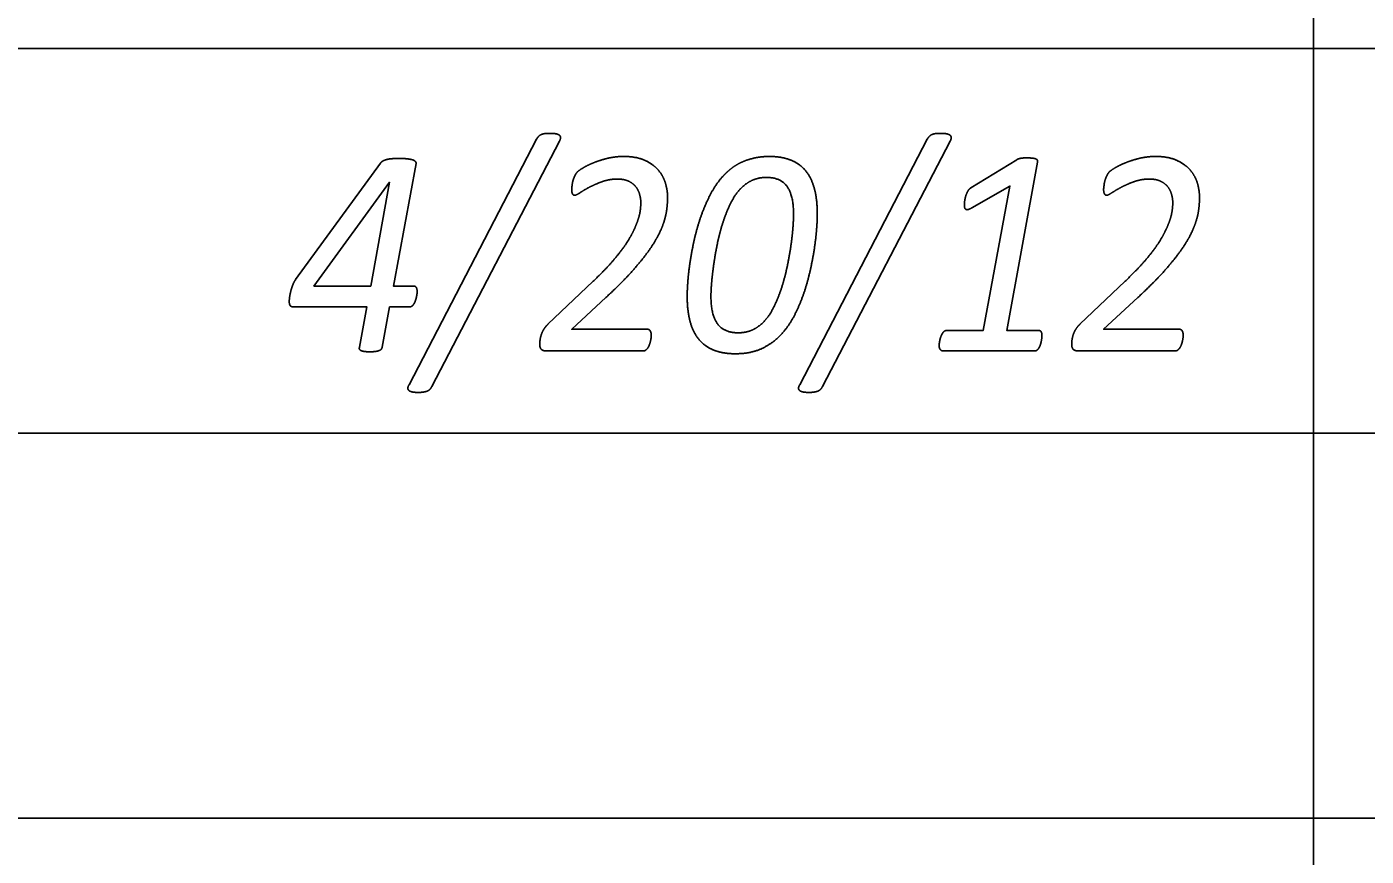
# Model space of a CAD drawing. Extents: x -14196 to 143, y -6096 to 28.
# Drawn here: x 91.983 to 92.854, y -7.104 to -6.565 of the extents above; entities that cross this region are included whole.
import ezdxf

# ---------------------------------------------------------------- set-up
doc = ezdxf.new("R2010")
doc.units = 0
doc.layers.add('RS_Raster1', color=7, linetype='Continuous')
doc.layers.add('SH_Text', color=7, linetype='Continuous')

msp = doc.modelspace()

# ---------------------------------------------------------------- linework, layer by layer
at = {"layer": 'RS_Raster1'}
for p, q in [((92.81953, -8.32886), (92.81953, -3.53711)), ((81.09453, -6.57886), (94.54453, -6.57886)), ((81.09453, -6.82886), (94.54453, -6.82886)), ((81.09453, -7.07886), (94.54453, -7.07886))]:
    msp.add_line(p, q, dxfattribs=at)
at = {"layer": 'SH_Text'}
for p, q in [((92.23186, -6.7973), (92.31479, -6.63783)), ((92.32969, -6.63898), (92.24665, -6.79845)), ((92.48572, -6.7973), (92.56865, -6.63783)), ((92.58355, -6.63898), (92.50051, -6.79845)), ((92.2134, -6.65328), (92.1582, -6.72903)), ((92.59697, -6.66942), (92.62672, -6.6511)), ((92.48173, -6.68654), (92.48173, -6.68654)), ((92.49717, -6.68635), (92.49717, -6.68635)), ((92.32215, -6.75804), (92.35163, -6.73)), ((92.6678, -6.75804), (92.69728, -6.73)), ((92.23715, -6.73681), (92.23715, -6.73681)), ((92.38929, -6.76517), (92.38929, -6.76517)), ((92.64316, -6.7655), (92.64316, -6.7655)), ((92.73494, -6.76517), (92.73494, -6.76517)), ((92.38425, -6.7753), (92.32093, -6.7753)), ((92.63856, -6.7753), (92.57869, -6.7753)), ((92.72989, -6.7753), (92.66658, -6.7753))]:
    msp.add_line(p, q, dxfattribs=at)
for points in [[(92.23475, -6.73317), (92.22178, -6.73317), (92.23645, -6.65367)], [(92.64026, -6.65264), (92.62027, -6.76204), (92.64095, -6.76204)], [(92.58118, -6.76204), (92.60505, -6.76204), (92.62229, -6.66826), (92.59747, -6.68246)], [(92.35977, -6.74068), (92.3376, -6.76122), (92.38655, -6.76122)], [(92.70542, -6.74068), (92.68324, -6.76122), (92.73219, -6.76122)], [(92.15714, -6.74678), (92.20446, -6.74678), (92.19968, -6.77291)], [(92.21445, -6.77291), (92.21927, -6.74678), (92.23219, -6.74678)]]:
    msp.add_lwpolyline(points, dxfattribs=at)
msp.add_lwpolyline([(92.21929, -6.66569), (92.20695, -6.73317), (92.17005, -6.73317), (92.21919, -6.66569)], close=True, dxfattribs=at)
for points in [[(92.31479, -6.63783), (92.3154, -6.63658), (92.31615, -6.63586)], [(92.31615, -6.63586), (92.31691, -6.63514), (92.31792, -6.63471)], [(92.31792, -6.63471), (92.31894, -6.63427), (92.32035, -6.63413)], [(92.32035, -6.63413), (92.32176, -6.63399), (92.32362, -6.63399)], [(92.32362, -6.63399), (92.32594, -6.63399), (92.32746, -6.63432)], [(92.32746, -6.63432), (92.32897, -6.63466), (92.32964, -6.63524)], [(92.32964, -6.63524), (92.33031, -6.63581), (92.33031, -6.63677)], [(92.33031, -6.63677), (92.33031, -6.63774), (92.32969, -6.63898)], [(92.56865, -6.63783), (92.56927, -6.63658), (92.57002, -6.63586)], [(92.57002, -6.63586), (92.57077, -6.63514), (92.57179, -6.63471)], [(92.57179, -6.63471), (92.5728, -6.63427), (92.57421, -6.63413)], [(92.57421, -6.63413), (92.57563, -6.63399), (92.57748, -6.63399)], [(92.57748, -6.63399), (92.5798, -6.63399), (92.58132, -6.63432)], [(92.58132, -6.63432), (92.58284, -6.63466), (92.5835, -6.63524)], [(92.5835, -6.63524), (92.58417, -6.63581), (92.58417, -6.63677)], [(92.58417, -6.63677), (92.58417, -6.63774), (92.58355, -6.63898)], [(92.36093, -6.65021), (92.36588, -6.64901), (92.37119, -6.64901)], [(92.37119, -6.64901), (92.37969, -6.64901), (92.38527, -6.65161)], [(92.46598, -6.64901), (92.4612, -6.64901), (92.45696, -6.64988)], [(92.48029, -6.65151), (92.47437, -6.64901), (92.46598, -6.64901)], [(92.70657, -6.65021), (92.71153, -6.64901), (92.71684, -6.64901)], [(92.71684, -6.64901), (92.72534, -6.64901), (92.73092, -6.65161)], [(92.21495, -6.65194), (92.21393, -6.65251), (92.2134, -6.65328)], [(92.21744, -6.65097), (92.21597, -6.65136), (92.21495, -6.65194)], [(92.22094, -6.65045), (92.2189, -6.65059), (92.21744, -6.65097)], [(92.22573, -6.6503), (92.22298, -6.6503), (92.22094, -6.65045)], [(92.2307, -6.65054), (92.22863, -6.6503), (92.22573, -6.6503)], [(92.23408, -6.65117), (92.23276, -6.65078), (92.2307, -6.65054)], [(92.23597, -6.65218), (92.2354, -6.65155), (92.23408, -6.65117)], [(92.23645, -6.65367), (92.23654, -6.6528), (92.23597, -6.65218)], [(92.34111, -6.65922), (92.34208, -6.65816), (92.34495, -6.65643)], [(92.34495, -6.65643), (92.34783, -6.65469), (92.3519, -6.65306)], [(92.3519, -6.65306), (92.35597, -6.65142), (92.36093, -6.65021)], [(92.38527, -6.65161), (92.39085, -6.6542), (92.39408, -6.65815)], [(92.44196, -6.65632), (92.43873, -6.65873), (92.43598, -6.66171)], [(92.44895, -6.65233), (92.44519, -6.65392), (92.44196, -6.65632)], [(92.45696, -6.64988), (92.45271, -6.65074), (92.44895, -6.65233)], [(92.48997, -6.65878), (92.48621, -6.65401), (92.48029, -6.65151)], [(92.62672, -6.6511), (92.62716, -6.65081), (92.62774, -6.65062)], [(92.62774, -6.65062), (92.62831, -6.65043), (92.62911, -6.65024)], [(92.62911, -6.65024), (92.62991, -6.65004), (92.63102, -6.65)], [(92.63102, -6.65), (92.63213, -6.64995), (92.63364, -6.64995)], [(92.63364, -6.64995), (92.63585, -6.64995), (92.63721, -6.65014)], [(92.63721, -6.65014), (92.63858, -6.65033), (92.63933, -6.65067)], [(92.63933, -6.65067), (92.64008, -6.65101), (92.64022, -6.65154)], [(92.64022, -6.65154), (92.64035, -6.65207), (92.64026, -6.65264)], [(92.68675, -6.65922), (92.68773, -6.65816), (92.6906, -6.65643)], [(92.6906, -6.65643), (92.69348, -6.65469), (92.69755, -6.65306)], [(92.69755, -6.65306), (92.70162, -6.65142), (92.70657, -6.65021)], [(92.73092, -6.65161), (92.73649, -6.6542), (92.73972, -6.65815)], [(92.33797, -6.66683), (92.3381, -6.66577), (92.33841, -6.66471)], [(92.33841, -6.66471), (92.33872, -6.66365), (92.33912, -6.66269)], [(92.33912, -6.66269), (92.33951, -6.66173), (92.34, -6.66081)], [(92.34, -6.66081), (92.34049, -6.6599), (92.34111, -6.65922)], [(92.35755, -6.66531), (92.35295, -6.66695), (92.34924, -6.66891)], [(92.3672, -6.66368), (92.36215, -6.66368), (92.35755, -6.66531)], [(92.37484, -6.66522), (92.37182, -6.66368), (92.3672, -6.66368)], [(92.37951, -6.66905), (92.37787, -6.66675), (92.37484, -6.66522)], [(92.39408, -6.65815), (92.39731, -6.66209), (92.39859, -6.66671)], [(92.39859, -6.66671), (92.39988, -6.67133), (92.39988, -6.67546)], [(92.43598, -6.66171), (92.43147, -6.66662), (92.42802, -6.67311)], [(92.44693, -6.67032), (92.45047, -6.66657), (92.45468, -6.6646)], [(92.45468, -6.6646), (92.45889, -6.66263), (92.46411, -6.66263)], [(92.46411, -6.66263), (92.47332, -6.66263), (92.47752, -6.66848)], [(92.49544, -6.67052), (92.49372, -6.66354), (92.48997, -6.65878)], [(92.68362, -6.66683), (92.68375, -6.66577), (92.68406, -6.66471)], [(92.68406, -6.66471), (92.68437, -6.66365), (92.68476, -6.66269)], [(92.68476, -6.66269), (92.68516, -6.66173), (92.68565, -6.66081)], [(92.68565, -6.66081), (92.68613, -6.6599), (92.68675, -6.65922)], [(92.7032, -6.66531), (92.6986, -6.66695), (92.69489, -6.66891)], [(92.71285, -6.66368), (92.7078, -6.66368), (92.7032, -6.66531)], [(92.72049, -6.66522), (92.71747, -6.66368), (92.71285, -6.66368)], [(92.72516, -6.66905), (92.72352, -6.66675), (92.72049, -6.66522)], [(92.73972, -6.65815), (92.74296, -6.66209), (92.74424, -6.66671)], [(92.74424, -6.66671), (92.74552, -6.67133), (92.74552, -6.67546)], [(92.33757, -6.67049), (92.33757, -6.66972), (92.3377, -6.6688)], [(92.3381, -6.67328), (92.33757, -6.67232), (92.33757, -6.67049)], [(92.3377, -6.6688), (92.33784, -6.66789), (92.33797, -6.66683)], [(92.33951, -6.67425), (92.33863, -6.67425), (92.3381, -6.67328)], [(92.343, -6.67256), (92.34048, -6.67425), (92.33951, -6.67425)], [(92.34924, -6.66891), (92.34552, -6.67088), (92.343, -6.67256)], [(92.38182, -6.67399), (92.38116, -6.67135), (92.37951, -6.66905)], [(92.38249, -6.67892), (92.38249, -6.67662), (92.38182, -6.67399)], [(92.39988, -6.67546), (92.39988, -6.67941), (92.39934, -6.68354)], [(92.42802, -6.67311), (92.42456, -6.67961), (92.42195, -6.68687)], [(92.44064, -6.67984), (92.44338, -6.67416), (92.44693, -6.67032)], [(92.47752, -6.66848), (92.48173, -6.67434), (92.48173, -6.68654)], [(92.49717, -6.68635), (92.49717, -6.67749), (92.49544, -6.67052)], [(92.59295, -6.67781), (92.59317, -6.67623), (92.59366, -6.67465)], [(92.59366, -6.67465), (92.59414, -6.67306), (92.59494, -6.67162)], [(92.59494, -6.67162), (92.59573, -6.67018), (92.59697, -6.66942)], [(92.68322, -6.67049), (92.68322, -6.66972), (92.68335, -6.6688)], [(92.68375, -6.67328), (92.68322, -6.67232), (92.68322, -6.67049)], [(92.68335, -6.6688), (92.68348, -6.66789), (92.68362, -6.66683)], [(92.68516, -6.67425), (92.68427, -6.67425), (92.68375, -6.67328)], [(92.68865, -6.67256), (92.68613, -6.67425), (92.68516, -6.67425)], [(92.69489, -6.66891), (92.69117, -6.67088), (92.68865, -6.67256)], [(92.72747, -6.67399), (92.72681, -6.67135), (92.72516, -6.66905)], [(92.72814, -6.67892), (92.72814, -6.67662), (92.72747, -6.67399)], [(92.74552, -6.67546), (92.74552, -6.67941), (92.74499, -6.68354)], [(92.38063, -6.69027), (92.38178, -6.68681), (92.38214, -6.68397)], [(92.38214, -6.68397), (92.38249, -6.68114), (92.38249, -6.67892)], [(92.39934, -6.68354), (92.39881, -6.68768), (92.39726, -6.69225)], [(92.43577, -6.6921), (92.43789, -6.68551), (92.44064, -6.67984)], [(92.59273, -6.68045), (92.59273, -6.67939), (92.59295, -6.67781)], [(92.59295, -6.68237), (92.59273, -6.6816), (92.59273, -6.68045)], [(92.59374, -6.68342), (92.59317, -6.68313), (92.59295, -6.68237)], [(92.59519, -6.68347), (92.59431, -6.68371), (92.59374, -6.68342)], [(92.59747, -6.68246), (92.59607, -6.68323), (92.59519, -6.68347)], [(92.72628, -6.69027), (92.72743, -6.68681), (92.72778, -6.68397)], [(92.72778, -6.68397), (92.72814, -6.68114), (92.72814, -6.67892)], [(92.74499, -6.68354), (92.74446, -6.68768), (92.74291, -6.69225)], [(92.37744, -6.69792), (92.37948, -6.69374), (92.38063, -6.69027)], [(92.39726, -6.69225), (92.39572, -6.69682), (92.39293, -6.70191)], [(92.42195, -6.68687), (92.41934, -6.69414), (92.41757, -6.70169)], [(92.43222, -6.70566), (92.43364, -6.69869), (92.43577, -6.6921)], [(92.48173, -6.68654), (92.48173, -6.6899), (92.48133, -6.69529)], [(92.49668, -6.69669), (92.49717, -6.69058), (92.49717, -6.68635)], [(92.72308, -6.69792), (92.72512, -6.69374), (92.72628, -6.69027)], [(92.74291, -6.69225), (92.74136, -6.69682), (92.73857, -6.70191)], [(92.37198, -6.70706), (92.3754, -6.7021), (92.37744, -6.69792)], [(92.48133, -6.69529), (92.48093, -6.70067), (92.48, -6.70712)], [(92.49509, -6.70987), (92.4962, -6.7028), (92.49668, -6.69669)], [(92.71763, -6.70706), (92.72105, -6.7021), (92.72308, -6.69792)], [(92.36356, -6.71773), (92.36857, -6.71201), (92.37198, -6.70706)], [(92.39293, -6.70191), (92.39014, -6.70701), (92.38567, -6.71293)], [(92.41757, -6.70169), (92.4158, -6.70925), (92.4147, -6.71632)], [(92.42988, -6.71912), (92.43081, -6.71263), (92.43222, -6.70566)], [(92.48, -6.70712), (92.47907, -6.71356), (92.47761, -6.72053)], [(92.49221, -6.72455), (92.49398, -6.71694), (92.49509, -6.70987)], [(92.70921, -6.71773), (92.71422, -6.71201), (92.71763, -6.70706)], [(92.73857, -6.70191), (92.73579, -6.70701), (92.73131, -6.71293)], [(92.35163, -6.73), (92.35855, -6.72346), (92.36356, -6.71773)], [(92.38567, -6.71293), (92.3812, -6.71884), (92.37487, -6.72572)], [(92.4147, -6.71632), (92.41359, -6.72339), (92.4131, -6.7295)], [(92.69728, -6.73), (92.7042, -6.72346), (92.70921, -6.71773)], [(92.73131, -6.71293), (92.72684, -6.71884), (92.72052, -6.72572)], [(92.37487, -6.72572), (92.36854, -6.7326), (92.35977, -6.74068)], [(92.4285, -6.73095), (92.42894, -6.72561), (92.42988, -6.71912)], [(92.47761, -6.72053), (92.47615, -6.7275), (92.47403, -6.73409)], [(92.48788, -6.73936), (92.49045, -6.73215), (92.49221, -6.72455)], [(92.72052, -6.72572), (92.71419, -6.7326), (92.70542, -6.74068)], [(92.15581, -6.73392), (92.15537, -6.73527), (92.15501, -6.73666)], [(92.15683, -6.73133), (92.15625, -6.73258), (92.15581, -6.73392)], [(92.1582, -6.72903), (92.1574, -6.73009), (92.15683, -6.73133)], [(92.23661, -6.73417), (92.23608, -6.73317), (92.23475, -6.73317)], [(92.23715, -6.73681), (92.23715, -6.73518), (92.23661, -6.73417)], [(92.4131, -6.7295), (92.41262, -6.73561), (92.41262, -6.73984)], [(92.42806, -6.73965), (92.42806, -6.73629), (92.4285, -6.73095)], [(92.47403, -6.73409), (92.4719, -6.74068), (92.46912, -6.7464)], [(92.15413, -6.7416), (92.15404, -6.74265), (92.15404, -6.74333)], [(92.15404, -6.74333), (92.15404, -6.74505), (92.15471, -6.74592)], [(92.15444, -6.7393), (92.15422, -6.74054), (92.15413, -6.7416)], [(92.15501, -6.73666), (92.15466, -6.73805), (92.15444, -6.7393)], [(92.2337, -6.74625), (92.2344, -6.74573), (92.23498, -6.74486)], [(92.23498, -6.74486), (92.23556, -6.744), (92.23595, -6.7429)], [(92.23595, -6.7429), (92.23635, -6.74179), (92.23662, -6.74064)], [(92.23662, -6.74064), (92.23688, -6.73949), (92.23702, -6.73854)], [(92.23702, -6.73854), (92.23715, -6.73758), (92.23715, -6.73681)], [(92.41262, -6.73984), (92.41262, -6.74879), (92.41439, -6.75577)], [(92.43232, -6.75771), (92.42806, -6.75185), (92.42806, -6.73965)], [(92.48183, -6.75312), (92.48532, -6.74658), (92.48788, -6.73936)], [(92.15471, -6.74592), (92.15537, -6.74678), (92.15714, -6.74678)], [(92.23219, -6.74678), (92.23299, -6.74678), (92.2337, -6.74625)], [(92.46912, -6.7464), (92.46633, -6.75212), (92.46288, -6.75587)], [(92.47382, -6.76448), (92.47833, -6.75967), (92.48183, -6.75312)], [(92.31764, -6.76537), (92.31817, -6.76354), (92.31923, -6.76166)], [(92.31923, -6.76166), (92.32029, -6.75978), (92.32215, -6.75804)], [(92.38655, -6.76122), (92.38805, -6.76122), (92.38867, -6.76242)], [(92.38867, -6.76242), (92.38929, -6.76363), (92.38929, -6.76517)], [(92.41439, -6.75577), (92.41616, -6.76275), (92.41996, -6.76751)], [(92.44572, -6.76356), (92.43658, -6.76356), (92.43232, -6.75771)], [(92.45523, -6.76159), (92.45103, -6.76356), (92.44572, -6.76356)], [(92.46288, -6.75587), (92.45943, -6.75962), (92.45523, -6.76159)], [(92.57959, -6.76266), (92.5803, -6.76204), (92.58118, -6.76204)], [(92.64095, -6.76204), (92.64219, -6.76204), (92.64267, -6.76295)], [(92.66328, -6.76537), (92.66382, -6.76354), (92.66488, -6.76166)], [(92.66488, -6.76166), (92.66594, -6.75978), (92.6678, -6.75804)], [(92.73219, -6.76122), (92.7337, -6.76122), (92.73432, -6.76242)], [(92.73432, -6.76242), (92.73494, -6.76363), (92.73494, -6.76517)], [(92.31684, -6.77125), (92.31684, -6.77029), (92.31697, -6.76875)], [(92.31697, -6.76875), (92.3171, -6.7672), (92.31764, -6.76537)], [(92.3881, -6.77125), (92.3877, -6.77241), (92.38712, -6.77328)], [(92.38876, -6.76898), (92.3885, -6.77009), (92.3881, -6.77125)], [(92.38916, -6.76681), (92.38903, -6.76787), (92.38876, -6.76898)], [(92.38929, -6.76517), (92.38929, -6.76575), (92.38916, -6.76681)], [(92.41996, -6.76751), (92.42376, -6.77227), (92.42969, -6.77473)], [(92.46122, -6.77372), (92.46861, -6.77025), (92.47382, -6.76448)], [(92.57632, -6.77175), (92.57632, -6.77127), (92.57645, -6.77035)], [(92.57645, -6.77035), (92.57658, -6.76944), (92.5768, -6.76838)], [(92.5768, -6.76838), (92.57702, -6.76732), (92.57742, -6.76617)], [(92.57742, -6.76617), (92.57782, -6.76502), (92.57835, -6.76415)], [(92.57835, -6.76415), (92.57888, -6.76329), (92.57959, -6.76266)], [(92.64267, -6.7692), (92.64245, -6.7703), (92.6421, -6.77136)], [(92.64267, -6.76295), (92.64316, -6.76387), (92.64316, -6.7655)], [(92.64303, -6.76708), (92.64289, -6.76809), (92.64267, -6.7692)], [(92.64316, -6.7655), (92.64316, -6.76608), (92.64303, -6.76708)], [(92.66249, -6.77125), (92.66249, -6.77029), (92.66262, -6.76875)], [(92.66262, -6.76875), (92.66275, -6.7672), (92.66328, -6.76537)], [(92.73375, -6.77125), (92.73335, -6.77241), (92.73277, -6.77328)], [(92.73441, -6.76898), (92.73415, -6.77009), (92.73375, -6.77125)], [(92.73481, -6.76681), (92.73468, -6.76787), (92.73441, -6.76898)], [(92.73494, -6.76517), (92.73494, -6.76575), (92.73481, -6.76681)], [(92.19968, -6.77291), (92.19941, -6.77368), (92.19968, -6.77421)], [(92.19968, -6.77421), (92.19995, -6.77473), (92.2007, -6.77512)], [(92.2007, -6.77512), (92.20146, -6.7755), (92.20284, -6.7757)], [(92.20284, -6.7757), (92.20422, -6.77589), (92.20645, -6.77589)], [(92.20645, -6.77589), (92.20856, -6.77589), (92.21001, -6.7757)], [(92.21001, -6.7757), (92.21146, -6.7755), (92.21243, -6.77512)], [(92.21243, -6.77512), (92.2134, -6.77473), (92.21384, -6.77421)], [(92.21384, -6.77421), (92.21428, -6.77368), (92.21445, -6.77291)], [(92.31706, -6.77294), (92.31684, -6.77222), (92.31684, -6.77125)], [(92.31773, -6.77419), (92.31728, -6.77366), (92.31706, -6.77294)], [(92.31897, -6.77501), (92.31817, -6.77472), (92.31773, -6.77419)], [(92.32093, -6.7753), (92.31977, -6.7753), (92.31897, -6.77501)], [(92.38584, -6.77472), (92.38513, -6.7753), (92.38425, -6.7753)], [(92.38712, -6.77328), (92.38655, -6.77414), (92.38584, -6.77472)], [(92.42969, -6.77473), (92.43562, -6.77718), (92.44394, -6.77718)], [(92.44394, -6.77718), (92.45384, -6.77718), (92.46122, -6.77372)], [(92.57698, -6.77434), (92.57632, -6.77338), (92.57632, -6.77175)], [(92.57869, -6.7753), (92.57763, -6.7753), (92.57698, -6.77434)], [(92.64002, -6.77477), (92.63935, -6.7753), (92.63856, -6.7753)], [(92.64121, -6.77333), (92.64068, -6.77425), (92.64002, -6.77477)], [(92.6421, -6.77136), (92.64174, -6.77242), (92.64121, -6.77333)], [(92.66271, -6.77294), (92.66249, -6.77222), (92.66249, -6.77125)], [(92.66338, -6.77419), (92.66293, -6.77366), (92.66271, -6.77294)], [(92.66462, -6.77501), (92.66382, -6.77472), (92.66338, -6.77419)], [(92.66658, -6.7753), (92.66542, -6.7753), (92.66462, -6.77501)], [(92.73149, -6.77472), (92.73078, -6.7753), (92.72989, -6.7753)], [(92.73277, -6.77328), (92.7322, -6.77414), (92.73149, -6.77472)], [(92.23111, -6.79946), (92.23115, -6.79855), (92.23186, -6.7973)], [(92.48497, -6.79946), (92.48501, -6.79855), (92.48572, -6.7973)], [(92.23173, -6.801), (92.23106, -6.80037), (92.23111, -6.79946)], [(92.2339, -6.80196), (92.23239, -6.80162), (92.23173, -6.801)], [(92.23781, -6.8023), (92.23541, -6.8023), (92.2339, -6.80196)], [(92.24104, -6.8021), (92.23967, -6.8023), (92.23781, -6.8023)], [(92.24347, -6.80153), (92.24241, -6.80191), (92.24104, -6.8021)], [(92.24528, -6.80042), (92.24453, -6.80114), (92.24347, -6.80153)], [(92.24665, -6.79845), (92.24603, -6.7997), (92.24528, -6.80042)], [(92.48559, -6.801), (92.48492, -6.80037), (92.48497, -6.79946)], [(92.48776, -6.80196), (92.48625, -6.80162), (92.48559, -6.801)], [(92.49168, -6.8023), (92.48928, -6.8023), (92.48776, -6.80196)], [(92.4949, -6.8021), (92.49353, -6.8023), (92.49168, -6.8023)], [(92.49733, -6.80153), (92.49627, -6.80191), (92.4949, -6.8021)], [(92.49914, -6.80042), (92.49839, -6.80114), (92.49733, -6.80153)], [(92.50051, -6.79845), (92.4999, -6.7997), (92.49914, -6.80042)]]:
    msp.add_open_spline(points, degree=2, dxfattribs=at)

doc.saveas('drawing.dxf')
